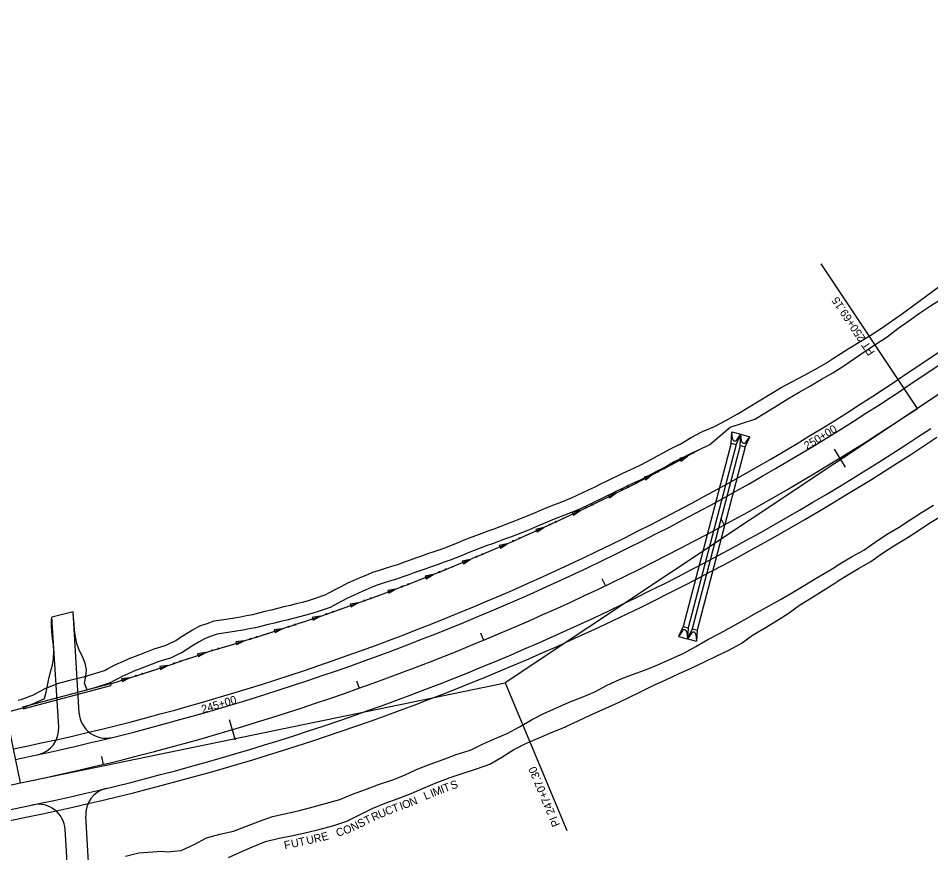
# Model space of a CAD drawing. Extents: x 979959 to 994833, y 1835619 to 1845316.
# Drawn here: x 990032 to 990716, y 1838839 to 1839464 of the extents above; entities that cross this region are included whole.
import ezdxf

# ---------------------------------------------------------------- set-up
doc = ezdxf.new("R2010")
doc.units = 0
for name, color, linetype in [('Future 5 Lane Construction Limits', 7, 'Continuous'), ('R_Drainage', 7, 'Continuous'), ('R_Horz Alg', 7, 'Continuous'), ('R_Horz Alg Annot', 7, 'Continuous'), ('R_Horz Alg Annot_Side Road', 7, 'Continuous'), ('R_Horz Alg Stationing', 7, 'Continuous'), ('R_Proposed Const Limits', 7, 'Continuous'), ('R_Proposed Road', 7, 'Continuous'), ('R_Special Ditch', 7, 'Continuous')]:
    doc.layers.add(name, color=color, linetype=linetype)

msp = doc.modelspace()

# ---------------------------------------------------------------- linework, layer by layer
at = {"layer": 'Future 5 Lane Construction Limits'}
for points in [[(990694.71, 1839243.01), (990783.93, 1839308.71), (990792.78, 1839314.53), (990801.53, 1839319.5), (990862.34, 1839358.81)], [(990527.25, 1839144.8), (990528.15, 1839145.32), (990536.44, 1839150.24), (990545.01, 1839154.66), (990553.92, 1839158.48), (990562.5, 1839162.9), (990570.87, 1839167.71), (990579.06, 1839172.8), (990587.31, 1839177.8), (990595.63, 1839182.67), (990603.92, 1839187.61), (990612.39, 1839192.24), (990620.95, 1839196.75), (990629.47, 1839201.32), (990637.79, 1839206.22), (990642.99, 1839209.6), (990645.89, 1839211.49), (990653.99, 1839216.74), (990662.26, 1839221.73), (990670.55, 1839226.77), (990679, 1839232.12), (990694.71, 1839243.01)], [(990527.25, 1839144.8), (990524.21, 1839143.31), (990519.61, 1839141.05), (990515.14, 1839138.55), (990511.04, 1839136.24), (990506.87, 1839134.05), (990502.63, 1839131.82), (990498.37, 1839129.64), (990494.26, 1839127.54), (990490.06, 1839125.64), (990485.51, 1839123.58), (990481.03, 1839121.39), (990476.65, 1839119.25), (990472.29, 1839117.09), (990467.98, 1839114.95), (990463.65, 1839112.84), (990459.34, 1839110.74), (990455.01, 1839108.68), (990450.78, 1839106.67), (990446.49, 1839104.79), (990442.29, 1839102.95), (990437.98, 1839101.33), (990433.35, 1839099.59), (990428.76, 1839097.76), (990424.07, 1839095.9), (990419.46, 1839093.84), (990415.21, 1839091.95), (990410.89, 1839090.21), (990406.48, 1839088.44), (990402.03, 1839086.74), (990397.56, 1839085.02), (990393.06, 1839083.36), (990388.55, 1839081.69), (990384.02, 1839080.04), (990379.45, 1839078.37), (990374.89, 1839076.68), (990370.18, 1839074.93), (990365.54, 1839073.02), (990361.12, 1839071.19), (990356.68, 1839069.39), (990352.42, 1839067.68), (990348.09, 1839066.17), (990343.52, 1839064.58), (990338.96, 1839063), (990334.37, 1839061.41), (990329.8, 1839059.81), (990325.15, 1839058.18), (990321.39, 1839056.78), (990317.05, 1839055.21), (990311.8, 1839053.51), (990307.25, 1839052.04), (990302.68, 1839050.62), (990297.61, 1839049.04), (990292.72, 1839046.99), (990288.19, 1839045.08), (990283.69, 1839043.1), (990279.03, 1839041.04), (990274.45, 1839038.73), (990270, 1839036.49), (990265.58, 1839034.11), (990261.97, 1839032.17), (990258.15, 1839030.83), (990253.82, 1839029.31), (990249.42, 1839028.01), (990244.97, 1839026.69), (990240.46, 1839025.54), (990235.85, 1839024.36), (990231.22, 1839023.27), (990226.48, 1839022.15), (990221.74, 1839021), (990216.99, 1839019.85), (990212.26, 1839018.65), (990207.78, 1839017.52), (990203.24, 1839016.58), (990198.75, 1839015.65), (990194.2, 1839014.95), (990189.41, 1839014.22), (990184.62, 1839013.51), (990178.86, 1839012.67), (990173.41, 1839010.76), (990167.96, 1839008.86), (990162.85, 1839005.89), (990158.33, 1839003.26), (990153.89, 1839000.35), (990150.23, 1838997.96), (990146.41, 1838996.13), (990142.72, 1838994.36), (990138.86, 1838993.23), (990133.75, 1838991.74), (990128.79, 1838989.74), (990124.35, 1838987.96), (990119.88, 1838986.25), (990115.05, 1838984.4), (990110.31, 1838982.24), (990105.63, 1838980.11), (990102.14, 1838978.33), (990099.32, 1838976.86), (990097.22, 1838975.77), (990093.44, 1838974.51), (990085.02, 1838971.86), (990081.14, 1838970.72)], [(990646.33, 1839042.73), (990647.22, 1839043.26), (990653.1, 1839046.98), (990661.7, 1839052.22), (990671.07, 1839057.43), (990679.79, 1839063.64), (990688.19, 1839069.04), (990697.02, 1839074.39), (990705.94, 1839080.05), (990714.51, 1839085.77), (990723.26, 1839091.18)], [(990189.72, 1838835.53), (990198.07, 1838839.26), (990207.71, 1838843.62), (990217.46, 1838847.53), (990227.65, 1838849.99), (990237.92, 1838852.18), (990248.19, 1838854.42), (990258.44, 1838856.72), (990268.55, 1838859.52), (990278.48, 1838862.87), (990287.92, 1838867.66), (990297.42, 1838872.22), (990307.1, 1838876.24), (990316.93, 1838879.82), (990326.68, 1838883.61), (990336.25, 1838887.89), (990345.95, 1838891.79), (990355.74, 1838895.45), (990365.65, 1838898.81), (990375.61, 1838902.04), (990385.49, 1838905.5), (990394.64, 1838910.77), (990403.53, 1838916.64), (990412.95, 1838921.19), (990422.58, 1838925.21), (990432.14, 1838929.39), (990441.8, 1838933.36), (990442.59, 1838933.71), (990451.3, 1838937.68), (990460.74, 1838942.14), (990470.25, 1838946.43), (990479.74, 1838950.78), (990482.91, 1838952.23), (990489.16, 1838955.28), (990498.57, 1838959.79), (990507.96, 1838964.34), (990517.43, 1838968.72), (990526.84, 1838973.22), (990536.39, 1838977.47), (990545.8, 1838981.99), (990555.24, 1838986.46), (990564.71, 1838990.86), (990573.8, 1838996.01), (990582.4, 1839002.09), (990591.41, 1839007.36), (990600.29, 1839012.86), (990609.12, 1839018.45), (990617.58, 1839024.69), (990626.5, 1839030.07), (990635.28, 1839035.7), (990644.11, 1839041.23), (990646.33, 1839042.73)], [(990032.27, 1838953.41), (990034.43, 1838953.99), (990043.57, 1838957.53), (990052.42, 1838962.27), (990061.5, 1838965.85), (990070.81, 1838968.41), (990080.21, 1838970.61), (990083.26, 1838971.34)]]:
    msp.add_lwpolyline(points, dxfattribs=at)
at = {"layer": 'R_Drainage'}
for p, q in [((990566.26, 1839146.12), (990566.87, 1839154.4)), ((990566.87, 1839154.4), (990573.65, 1839152.63)), ((990567.38, 1839149.3), (990566.87, 1839154.4)), ((990570.13, 1839145.11), (990573.65, 1839152.63)), ((990570.71, 1839148.43), (990573.65, 1839152.63)), ((990573.03, 1839144.35), (990573.65, 1839152.63)), ((990573.65, 1839152.63), (990580.42, 1839150.86)), ((990574.15, 1839147.53), (990573.65, 1839152.63)), ((990576.9, 1839143.34), (990580.42, 1839150.86)), ((990577.48, 1839146.66), (990580.42, 1839150.86)), ((990566.26, 1839146.12), (990530.38, 1839008.72)), ((990570.13, 1839145.11), (990534.26, 1839007.71)), ((990573.03, 1839144.35), (990537.16, 1839006.96)), ((990566.26, 1839146.12), (990570.13, 1839145.11)), ((990573.03, 1839144.35), (990576.9, 1839143.34)), ((990576.9, 1839143.34), (990541.03, 1839005.95)), ((990530.38, 1839008.72), (990526.87, 1839001.2)), ((990530.38, 1839008.72), (990534.26, 1839007.71)), ((990534.26, 1839007.71), (990533.64, 1838999.43)), ((990529.81, 1839005.4), (990526.87, 1839001.2)), ((990526.87, 1839001.2), (990533.64, 1838999.43)), ((990533.14, 1839004.53), (990533.64, 1838999.43)), ((990537.16, 1839006.96), (990533.64, 1838999.43)), ((990536.58, 1839003.63), (990533.64, 1838999.43)), ((990537.16, 1839006.96), (990541.03, 1839005.95)), ((990539.91, 1839002.76), (990540.42, 1838997.66)), ((990541.03, 1839005.95), (990540.42, 1838997.66)), ((990533.64, 1838999.43), (990540.42, 1838997.66)), ((990035.56, 1838948.53), (990101.28, 1838965.94)), ((990035.95, 1838947.08), (990101.66, 1838964.49)), ((990101.28, 1838965.94), (990101.66, 1838964.49)), ((990035.56, 1838948.53), (990035.95, 1838947.08))]:
    msp.add_line(p, q, dxfattribs=at)
for centre, start, end in [((990569.21, 1839149.48), 185.68413, 325.04698), ((990575.98, 1839147.71), 185.68413, 325.04698), ((990531.31, 1839004.35), 5.68397, 145.04681), ((990538.08, 1839002.58), 5.68397, 145.04681)]:
    msp.add_arc(centre, 1.83, start, end, dxfattribs=at)
at = {"layer": 'R_Horz Alg'}
for p, q in [((991112.49, 1839442.65), (990705.95, 1839172.04)), ((984572.47, 1837764.03), (990033.82, 1838891.48))]:
    msp.add_line(p, q, dxfattribs=at)
msp.add_arc((989647.69, 1840761.9), 1909.86, 281.66438, 303.64915, dxfattribs=at)
at = {"layer": 'R_Horz Alg Annot'}
for points in [[(990705.95, 1839172.04), (990633.92, 1839280.26)], [(990033.82, 1838891.48), (990007.54, 1839018.8)], [(990397.14, 1838966.48), (990443.36, 1838855.74)]]:
    msp.add_lwpolyline(points, dxfattribs=at)
at = {"layer": 'R_Horz Alg Annot_Side Road'}
for p in [(990705.95, 1839172.04), (990033.82, 1838891.48)]:
    msp.add_line(p, (990397.14, 1838966.48), dxfattribs=at)
at = {"layer": 'R_Horz Alg Stationing'}
for points in [[(990643.52, 1839141.59), (990651.9, 1839127.96)], [(990558.31, 1839089.94), (990561.18, 1839084.67)], [(990469.56, 1839044.57), (990472.15, 1839039.16)], [(990378.55, 1839003.91), (990380.86, 1838998.37)], [(990285.55, 1838968.07), (990287.56, 1838962.42)], [(990190.22, 1838939.06), (990194.78, 1838923.73)], [(990094.55, 1838911.22), (990095.95, 1838905.39)]]:
    msp.add_lwpolyline(points, dxfattribs=at)
at = {"layer": 'R_Proposed Const Limits'}
for points in [[(990541.64, 1839140.81), (990550.41, 1839144.98), (990565.69, 1839158.08), (990584.19, 1839164.05), (990592.48, 1839169.08), (990600.74, 1839174.17), (990608.96, 1839179.31), (990617.31, 1839184.24), (990625.76, 1839189.01), (990634.19, 1839193.82), (990642.59, 1839198.68), (990650.8, 1839203.86), (990658.77, 1839209.4), (990666.82, 1839214.81), (990674.9, 1839220.22), (990683.25, 1839225.73), (990691.16, 1839231.9), (990699.42, 1839237.53), (990707.56, 1839243.35), (990715.85, 1839248.95), (990723.21, 1839253.62), (990724.3, 1839254.3), (990732.75, 1839259.64), (990741.2, 1839265)], [(990541.64, 1839140.81), (990537.3, 1839138.64), (990532.97, 1839136.47), (990528.62, 1839134.33), (990524.26, 1839132.19), (990520.04, 1839129.82), (990515.81, 1839127.45), (990511.52, 1839125.2), (990507.23, 1839122.94), (990502.92, 1839120.74), (990498.61, 1839118.53), (990494.19, 1839116.53), (990489.77, 1839114.53), (990485.42, 1839112.4), (990481.07, 1839110.27), (990476.73, 1839108.13), (990472.38, 1839105.98), (990468.03, 1839103.86), (990463.68, 1839101.73), (990459.31, 1839099.65), (990454.93, 1839097.57), (990450.49, 1839095.63), (990446.05, 1839093.69), (990441.51, 1839091.97), (990436.96, 1839090.26), (990432.46, 1839088.47), (990427.95, 1839086.68), (990423.53, 1839084.71), (990419.11, 1839082.74), (990414.62, 1839080.93), (990410.13, 1839079.13), (990405.6, 1839077.4), (990401.08, 1839075.67), (990396.54, 1839073.98), (990392, 1839072.3), (990387.45, 1839070.64), (990382.9, 1839068.98), (990378.36, 1839067.3), (990373.83, 1839065.62), (990369.36, 1839063.77), (990364.9, 1839061.93), (990360.42, 1839060.12), (990355.94, 1839058.31), (990351.37, 1839056.73), (990346.8, 1839055.14), (990342.23, 1839053.55), (990337.66, 1839051.97), (990333.1, 1839050.37), (990328.55, 1839048.77), (990324.84, 1839047.4), (990320.3, 1839045.75), (990314.87, 1839043.99), (990310.27, 1839042.51), (990305.66, 1839041.07), (990301.04, 1839039.63), (990296.59, 1839037.76), (990292.14, 1839035.9), (990287.72, 1839033.95), (990283.3, 1839032), (990278.96, 1839029.81), (990274.62, 1839027.62), (990270.32, 1839025.3), (990266.02, 1839022.99), (990261.46, 1839021.39), (990256.9, 1839019.79), (990252.26, 1839018.42), (990247.63, 1839017.05), (990242.93, 1839015.85), (990238.24, 1839014.65), (990233.52, 1839013.53), (990228.8, 1839012.42), (990224.1, 1839011.28), (990219.39, 1839010.14), (990214.71, 1839008.96), (990210.02, 1839007.78), (990205.27, 1839006.79), (990200.53, 1839005.81), (990195.71, 1839005.07), (990190.89, 1839004.33), (990186.08, 1839003.62), (990181.26, 1839002.91), (990176.71, 1839001.32), (990172.16, 1838999.73), (990167.88, 1838997.24), (990163.59, 1838994.75), (990159.37, 1838991.99), (990155.15, 1838989.22), (990150.73, 1838987.11), (990146.31, 1838984.99), (990141.67, 1838983.64), (990137.03, 1838982.28), (990132.51, 1838980.46), (990128, 1838978.65), (990123.46, 1838976.91), (990118.92, 1838975.17), (990114.45, 1838973.13), (990109.97, 1838971.1), (990106.72, 1838969.44), (990103.93, 1838967.99), (990101.14, 1838966.54), (990096.53, 1838964.99), (990087.93, 1838962.29), (990083.94, 1838961.12)], [(990112.56, 1838836.62), (990122.61, 1838839.2), (990133.15, 1838839.8), (990139.8, 1838840.26), (990143.85, 1838839.88), (990154.33, 1838840.88), (990163.9, 1838845.35), (990173.28, 1838850.45), (990183.31, 1838853.13), (990193.47, 1838855.34), (990203.18, 1838859.13), (990212.89, 1838862.9), (990222.7, 1838866.29), (990232.85, 1838868.59), (990242.99, 1838870.92), (990253.08, 1838873.45), (990263.1, 1838876.23), (990273.1, 1838879.05), (990282.72, 1838883.04), (990292.47, 1838886.61), (990302.18, 1838890.3), (990312.01, 1838893.66), (990321.72, 1838897.33), (990331.18, 1838901.68), (990340.86, 1838905.43), (990350.57, 1838909.09), (990360.29, 1838912.71), (990370.19, 1838915.89), (990371.95, 1838916.53), (990379.64, 1838920.22), (990389.12, 1838924.46), (990398.64, 1838928.57), (990407.81, 1838933.54), (990416.86, 1838938.75), (990426.1, 1838943.5), (990435.55, 1838947.76), (990445.02, 1838951.93), (990454.62, 1838955.83), (990464.21, 1838959.76), (990473.36, 1838964.66), (990482.73, 1838969.07), (990492.47, 1838972.71), (990502.28, 1838976.2), (990511.91, 1838980.1), (990521.36, 1838984.37), (990530.8, 1838988.68), (990539.91, 1838993.66), (990548.93, 1838998.8), (990558.08, 1839003.67), (990567.15, 1839008.69), (990576.22, 1839013.72), (990585.25, 1839018.8), (990594.27, 1839023.92), (990603.37, 1839028.87), (990612.34, 1839034.07), (990621.2, 1839039.45), (990630.1, 1839044.76), (990639.02, 1839050.02), (990641.99, 1839051.79), (990647.82, 1839055.48), (990656.67, 1839060.87), (990665.72, 1839065.9), (990674.18, 1839071.93), (990682.89, 1839077.53), (990691.75, 1839082.89), (990700.49, 1839088.44), (990709.1, 1839094.18), (990717.91, 1839099.63)], [(990058.64, 1838994.81), (990057.99, 1838999.78), (990057.5, 1839004.76), (990057.17, 1839009.74), (990057.08, 1839012.63), (990057.48, 1839015.69)], [(990083.94, 1838961.12), (990083.87, 1838961.29), (990081.78, 1838966.17), (990082.87, 1838971.25), (990083.28, 1838976.28), (990082.39, 1838981.24), (990080.35, 1838986.12), (990077.77, 1838990.97), (990076.02, 1838995.88), (990075.13, 1839000.83), (990074.42, 1839005.8), (990074.03, 1839010.78), (990073.7, 1839015.77), (990073.42, 1839018.12), (990073.34, 1839019.56)], [(990051.99, 1838954.66), (990053.24, 1838959.41), (990054.18, 1838964.48), (990055.07, 1838969.54), (990056.28, 1838974.62), (990057.92, 1838979.73), (990058.6, 1838984.79), (990058.86, 1838989.81), (990058.64, 1838994.81)], [(990026.35, 1838945.35), (990035.76, 1838947.81), (990044.87, 1838951.59), (990051.99, 1838954.66)]]:
    msp.add_lwpolyline(points, dxfattribs=at)
at = {"layer": 'R_Proposed Road'}
for p, q in [((991098.09, 1839464.29), (990691.55, 1839193.69)), ((991102.52, 1839457.64), (990695.98, 1839187.03)), ((990073.27, 1839019.55), (990057.48, 1839015.69)), ((990062.57, 1838933.41), (990057.48, 1839015.69)), ((990077.96, 1838943.76), (990073.27, 1839019.55)), ((984576.11, 1837746.4), (990037.46, 1838873.85)), ((984577.73, 1837738.57), (990039.08, 1838866.02)), ((990089.27, 1838761.02), (990082.73, 1838866.69)), ((990073.3, 1838760.03), (990067.32, 1838856.72))]:
    msp.add_line(p, q, dxfattribs=at)
for centre, radius, start, end in [((989647.69, 1840761.9), 1883.86, 281.66438, 303.64915), ((989647.69, 1840761.9), 1891.86, 281.66438, 303.64915), ((989647.69, 1840761.9), 1927.86, 281.66438, 303.64915), ((989647.69, 1840761.9), 1935.86, 281.66438, 303.64915), ((990097.92, 1838944.99), 20, 183.53989, 283.91776), ((990042.61, 1838932.17), 20, 282.17971, 3.53989), ((990102.69, 1838867.93), 20, 103.50862, 183.53989), ((990047.35, 1838855.48), 20, 3.53989, 101.84018)]:
    msp.add_arc(centre, radius, start, end, dxfattribs=at)
at = {"layer": 'R_Special Ditch'}
for p, q in [((990533.15, 1839136.14), (990541.64, 1839140.81)), ((990533.56, 1839136.36), (990527.78, 1839134.43)), ((990527.78, 1839134.43), (990528.79, 1839132.57)), ((990528.79, 1839132.57), (990533.56, 1839136.36)), ((990507.05, 1839122.24), (990501.23, 1839120.43)), ((990501.23, 1839120.43), (990502.2, 1839118.55)), ((990502.2, 1839118.55), (990507.05, 1839122.24)), ((990480.25, 1839108.67), (990474.4, 1839106.97)), ((990474.4, 1839106.97), (990475.33, 1839105.07)), ((990475.33, 1839105.07), (990480.25, 1839108.67)), ((990453.22, 1839095.57), (990447.34, 1839093.96)), ((990447.34, 1839093.96), (990448.24, 1839092.05)), ((990448.24, 1839092.05), (990453.22, 1839095.57)), ((990425.98, 1839082.91), (990420.08, 1839081.4)), ((990420.95, 1839079.47), (990425.98, 1839082.91)), ((990420.08, 1839081.4), (990420.95, 1839079.47)), ((990398.54, 1839070.7), (990392.61, 1839069.27)), ((990392.61, 1839069.27), (990393.46, 1839067.33)), ((990393.46, 1839067.33), (990398.54, 1839070.7)), ((990370.9, 1839058.93), (990364.95, 1839057.6)), ((990364.95, 1839057.6), (990365.77, 1839055.64)), ((990365.77, 1839055.64), (990370.9, 1839058.93)), ((990343.08, 1839047.61), (990337.11, 1839046.37)), ((990337.11, 1839046.37), (990337.89, 1839044.41)), ((990337.89, 1839044.41), (990343.08, 1839047.61)), ((990315.08, 1839036.73), (990309.09, 1839035.62)), ((990309.09, 1839035.62), (990309.83, 1839033.64)), ((990309.83, 1839033.64), (990315.08, 1839036.73)), ((990286.9, 1839026.32), (990280.89, 1839025.31)), ((990280.89, 1839025.31), (990281.6, 1839023.31)), ((990281.6, 1839023.31), (990286.9, 1839026.32)), ((990258.56, 1839016.38), (990252.54, 1839015.45)), ((990252.54, 1839015.45), (990253.21, 1839013.45)), ((990253.21, 1839013.45), (990258.56, 1839016.38)), ((990230.06, 1839006.89), (990224.02, 1839006.06)), ((990224.02, 1839006.06), (990224.67, 1839004.05)), ((990224.67, 1839004.05), (990230.06, 1839006.89)), ((990201.41, 1838997.87), (990195.36, 1838997.13)), ((990195.36, 1838997.13), (990195.97, 1838995.11)), ((990195.97, 1838995.11), (990201.41, 1838997.87)), ((990172.66, 1838989.17), (990166.64, 1838988.19)), ((990166.64, 1838988.19), (990167.34, 1838986.19)), ((990167.34, 1838986.19), (990172.66, 1838989.17)), ((990144.23, 1838979.46), (990138.2, 1838978.58)), ((990138.2, 1838978.58), (990138.87, 1838976.57)), ((990138.87, 1838976.57), (990144.23, 1838979.46)), ((990115.65, 1838970.22), (990109.61, 1838969.43)), ((990109.61, 1838969.43), (990110.25, 1838967.41)), ((990110.25, 1838967.41), (990115.65, 1838970.22))]:
    msp.add_line(p, q, dxfattribs=at)
for points in [[(990101.32, 1838965.8), (990101.32, 1838965.8), (990107.2, 1838967.58), (990110.61, 1838968.64), (990119.87, 1838971.55), (990129.12, 1838974.5), (990138.34, 1838977.51), (990147.55, 1838980.56), (990156.74, 1838983.67), (990165.91, 1838986.81), (990175.06, 1838990.01), (990184.35, 1838992.73), (990193.62, 1838995.5), (990202.89, 1838998.32), (990212.13, 1839001.18), (990221.37, 1839004.09), (990230.58, 1839007.06), (990239.79, 1839010.07), (990248.97, 1839013.13), (990258.14, 1839016.23), (990267.3, 1839019.39), (990276.44, 1839022.59), (990285.56, 1839025.85), (990294.66, 1839029.14), (990303.75, 1839032.49), (990312.82, 1839035.89), (990321.88, 1839039.33), (990323.51, 1839039.95), (990330.91, 1839042.82), (990339.93, 1839046.36), (990348.93, 1839049.94), (990357.91, 1839053.57), (990366.87, 1839057.25), (990375.81, 1839060.98), (990384.74, 1839064.75), (990393.64, 1839068.57), (990402.53, 1839072.43), (990411.39, 1839076.35), (990420.23, 1839080.31), (990429.06, 1839084.31), (990437.86, 1839088.36), (990446.64, 1839092.46), (990455.4, 1839096.61), (990464.14, 1839100.8), (990472.86, 1839105.03), (990481.55, 1839109.31), (990482.37, 1839109.72), (990490.22, 1839113.64), (990498.87, 1839118.02), (990507.49, 1839122.46), (990516.07, 1839126.96), (990524.63, 1839131.52), (990533.15, 1839136.14)], [(990520.35, 1839129.24), (990524.63, 1839131.52), (990533.15, 1839136.14), (990533.56, 1839136.36)], [(990520.32, 1839129.22), (990520.35, 1839129.24)], [(990493.7, 1839115.4), (990498.87, 1839118.02), (990507.05, 1839122.24)], [(990493.66, 1839115.38), (990493.7, 1839115.4)], [(990466.77, 1839102.08), (990472.86, 1839105.03), (990480.25, 1839108.67)], [(990466.74, 1839102.06), (990466.77, 1839102.08)], [(990439.61, 1839089.18), (990439.64, 1839089.19)], [(990439.64, 1839089.2), (990446.64, 1839092.46), (990453.22, 1839095.57)], [(990412.3, 1839076.75), (990420.23, 1839080.31), (990425.98, 1839082.91)], [(990412.26, 1839076.74), (990412.3, 1839076.75)], [(990384.76, 1839064.76), (990393.64, 1839068.57), (990398.54, 1839070.7)], [(990384.73, 1839064.74), (990384.74, 1839064.75), (990384.76, 1839064.76)], [(990357.03, 1839053.22), (990357.91, 1839053.57), (990366.87, 1839057.25), (990370.9, 1839058.93)], [(990356.99, 1839053.2), (990357.03, 1839053.22)], [(990329.08, 1839042.11), (990329.11, 1839042.12)], [(990329.12, 1839042.12), (990330.91, 1839042.82), (990339.93, 1839046.36), (990343.08, 1839047.61)], [(990301.02, 1839031.49), (990303.75, 1839032.49), (990312.82, 1839035.89), (990315.07, 1839036.74)], [(990300.99, 1839031.47), (990301.02, 1839031.49)], [(990272.73, 1839021.29), (990272.76, 1839021.31)], [(990272.76, 1839021.31), (990276.44, 1839022.59), (990285.56, 1839025.85), (990286.9, 1839026.33)], [(990244.34, 1839011.59), (990248.97, 1839013.13), (990258.14, 1839016.23), (990258.56, 1839016.38)], [(990244.31, 1839011.57), (990244.34, 1839011.59)], [(990215.73, 1839002.32), (990215.77, 1839002.33)], [(990215.77, 1839002.33), (990221.37, 1839004.09), (990230.06, 1839006.89)], [(990187.01, 1838993.52), (990187.05, 1838993.53)], [(990187.05, 1838993.53), (990193.62, 1838995.5), (990201.41, 1838997.87)], [(990158.48, 1838984.26), (990165.91, 1838986.81), (990172.66, 1838989.17)], [(990158.45, 1838984.25), (990158.48, 1838984.26)], [(990129.94, 1838974.77), (990129.98, 1838974.79)], [(990129.98, 1838974.79), (990138.34, 1838977.51), (990144.23, 1838979.46)], [(990101.32, 1838965.8), (990101.32, 1838965.8), (990107.2, 1838967.58), (990110.61, 1838968.64), (990115.65, 1838970.22)]]:
    msp.add_lwpolyline(points, dxfattribs=at)
for centre in [(990537.92, 1839138.81), (990511.47, 1839124.59), (990515.9, 1839126.91), (990484.71, 1839110.93), (990489.2, 1839113.17), (990457.72, 1839097.76), (990462.24, 1839099.92), (990430.52, 1839085.02), (990435.07, 1839087.12), (990403.11, 1839072.73), (990407.69, 1839074.75), (990380.12, 1839062.84), (990375.51, 1839060.89), (990347.71, 1839049.49), (990352.36, 1839051.37), (990319.74, 1839038.55), (990324.42, 1839040.35), (990291.59, 1839028.07), (990296.3, 1839029.78), (990263.28, 1839018.04), (990268.01, 1839019.68), (990234.8, 1839008.48), (990239.57, 1839010.03), (990210.97, 1839000.86), (990206.18, 1838999.37), (990177.41, 1838990.74), (990182.22, 1838992.14), (990148.97, 1838981.08), (990153.72, 1838982.68), (990125.19, 1838973.28), (990120.42, 1838971.76)]:
    msp.add_circle(centre, 0.375, dxfattribs=at)

# ---------------------------------------------------------------- texts
at = {"layer": 'Future 5 Lane Construction Limits'}
for s, rotation, p in [('T', 20.51414, (990351.88, 1838884.4)), ('S', 18.72905, (990357.17, 1838886.43)), ('L', 21.8887, (990337.34, 1838878.63)), ('I', 21.8887, (990342.34, 1838880.64)), ('M', 21.8887, (990344.18, 1838881.38)), ('I', 20.51414, (990350.02, 1838883.7)), ('I', 21.24902, (990319.29, 1838871.08)), ('O', 21.24902, (990321.14, 1838871.8)), ('N', 21.24902, (990326.59, 1838873.92)), ('U', 22.54685, (990303.28, 1838864.91)), ('C', 20.00119, (990308.32, 1838867.11)), ('T', 20.00119, (990313.65, 1838869.05)), ('S', 26.92299, (990288.18, 1838857.7)), ('T', 25.64362, (990293.13, 1838860.18)), ('R', 25.64362, (990298.41, 1838862.72)), ('C', 18.64975, (990271.45, 1838851)), ('O', 18.64975, (990276.83, 1838852.81)), ('N', 26.92299, (990283.13, 1838855.14)), ('U', 12.32106, (990237.32, 1838842.84)), ('T', 12.32106, (990242.96, 1838844.07)), ('U', 12.63924, (990248.71, 1838845.31)), ('R', 12.63924, (990254.34, 1838846.58)), ('E', 15.4767, (990260.17, 1838847.86)), ('F', 12.02137, (990232.02, 1838841.72))]:
    msp.add_text(s, height=6, rotation=rotation, dxfattribs=at).set_placement(p)
at = {"layer": 'R_Horz Alg Annot'}
for s, rotation, p in [('PT 250+69.15', 123.64915, (990674.29, 1839214.19)), ('PI 247+07.30', 112.65677, (990438.28, 1838860.13))]:
    msp.add_text(s, height=6, rotation=rotation, dxfattribs=at).set_placement(p)
at = {"layer": 'R_Horz Alg Stationing'}
for s, rotation, p in [('250+00', 31.57463, (990623.25, 1839140.87)), ('245+00', 16.57463, (990170.46, 1838943.61))]:
    msp.add_text(s, height=6, rotation=rotation, dxfattribs=at).set_placement(p)

doc.saveas('drawing.dxf')
